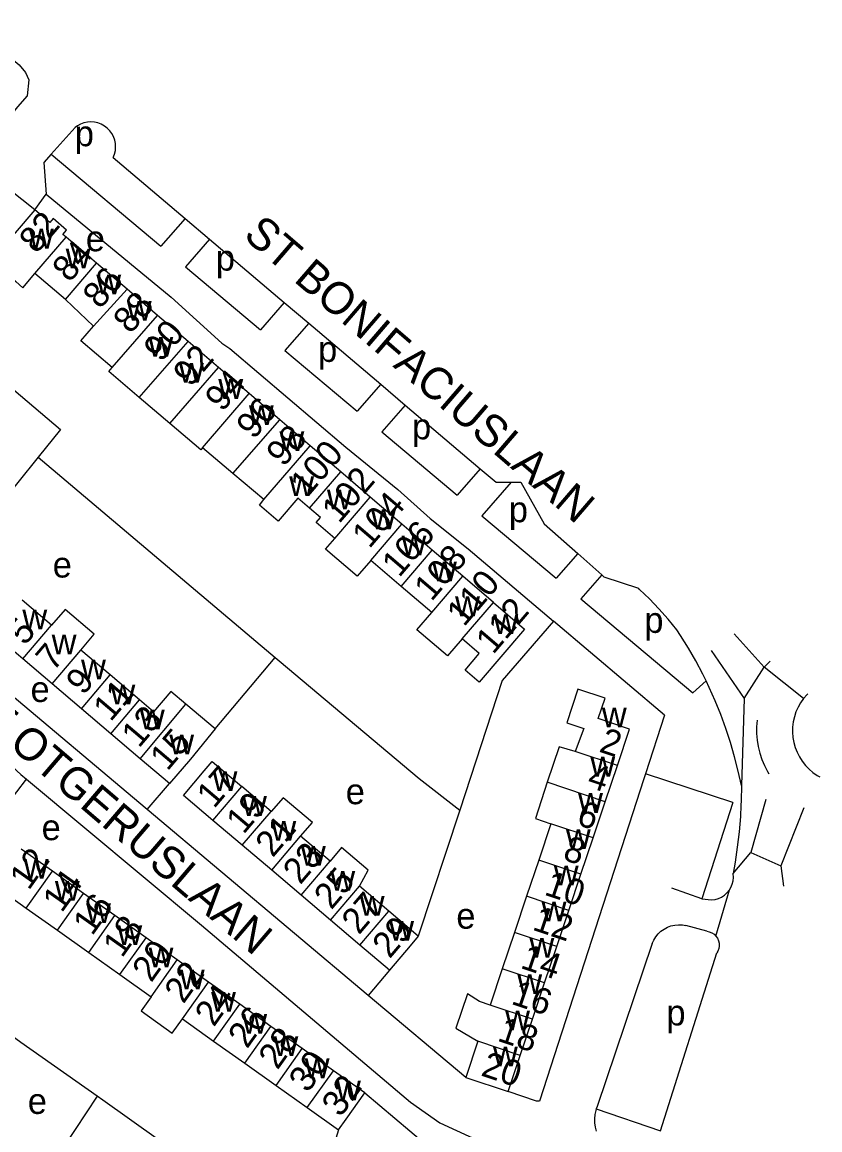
# Model space of a CAD drawing. Extents: x 161258 to 163262, y 380749 to 382054.
# Drawn here: x 163137.8 to 163262, y 381577.4 to 381750 of the extents above; entities that cross this region are included whole.
import ezdxf

# ---------------------------------------------------------------- set-up
doc = ezdxf.new("R2010")
doc.units = 0
for name, color, linetype in [('BLT_Basislijn', 7, 'Continuous'), ('BLT_Bebouwing', 7, 'Continuous'), ('BLT_Centroide', 7, 'Continuous'), ('BLT_Huisnummer', 7, 'Continuous'), ('BLT_Huisnummer_ tussenligend', 7, 'Continuous'), ('BLT_Onderverdeling_panden', 7, 'Continuous'), ('BLT_Straatnaam', 7, 'Continuous'), ('BLT_Vlakafsluiter', 7, 'Continuous')]:
    doc.layers.add(name, color=color, linetype=linetype)

msp = doc.modelspace()

# ---------------------------------------------------------------- linework, layer by layer
at = {"layer": 'BLT_Basislijn'}
for p, q in [((163146.06, 381733.57), (163142.33, 381729.45)), ((163142.33, 381729.45), (163159.4, 381715.11)), ((163152, 381728.92), (163163.18, 381719.43)), ((163139.76, 381720.75), (163141.54, 381723.2)), ((163163.18, 381719.43), (163159.4, 381715.11)), ((163163.18, 381719.43), (163166.99, 381716.19)), ((163166.99, 381716.19), (163163.23, 381711.89)), ((163166.99, 381716.19), (163178.62, 381706.32)), ((163163.23, 381711.89), (163174.91, 381702.08)), ((163178.62, 381706.32), (163174.91, 381702.08)), ((163178.62, 381706.32), (163182.43, 381703.09)), ((163182.43, 381703.09), (163178.74, 381698.86)), ((163182.43, 381703.09), (163193.64, 381693.58)), ((163178.74, 381698.86), (163189.99, 381689.41)), ((163193.64, 381693.58), (163189.99, 381689.41)), ((163193.64, 381693.58), (163197.45, 381690.34)), ((163197.45, 381690.34), (163193.82, 381686.19)), ((163197.45, 381690.34), (163209.15, 381680.41)), ((163193.82, 381686.19), (163205.57, 381676.32)), ((163140.28, 381682.2), (163128.63, 381667.72)), ((163140.28, 381682.2), (163177.23, 381651.01)), ((163209.15, 381680.41), (163205.57, 381676.32)), ((163213.96, 381678.32), (163209.4, 381673.1)), ((163209.4, 381673.1), (163220.97, 381663.38)), ((163224.32, 381667.21), (163220.97, 381663.38)), ((163224.32, 381667.21), (163228.06, 381663.89)), ((163228.06, 381663.89), (163224.8, 381660.16)), ((163224.8, 381660.16), (163242.26, 381645.5)), ((163157.28, 381627.33), (163120.49, 381658.28)), ((163237.83, 381642.02), (163220.57, 381656.69)), ((163248.71, 381654.69), (163253.36, 381649.53)), ((163245.1, 381652.11), (163250.26, 381644.62)), ((163167.85, 381639.89), (163177.23, 381651.01)), ((163242.26, 381645.5), (163244.32, 381647.37)), ((163259.5, 381644.63), (163259.04, 381643.97)), ((163260.03, 381645.24), (163259.5, 381644.63)), ((163260.15, 381645.35), (163260.03, 381645.24)), ((163258.64, 381643.27), (163258.31, 381642.53)), ((163259.04, 381643.97), (163258.64, 381643.27)), ((163237.83, 381642.02), (163234.87, 381632.87)), ((163257.88, 381640.97), (163257.78, 381640.17)), ((163258.06, 381641.76), (163257.88, 381640.97)), ((163258.31, 381642.53), (163258.06, 381641.76)), ((163257.78, 381640.17), (163257.76, 381639.36)), ((163257.76, 381639.36), (163257.82, 381638.56)), ((163257.82, 381638.56), (163257.96, 381637.76)), ((163257.96, 381637.76), (163258.18, 381636.99)), ((163258.18, 381636.99), (163258.48, 381636.24)), ((163258.48, 381636.24), (163258.85, 381635.52)), ((163258.85, 381635.52), (163259.28, 381634.84)), ((163259.28, 381634.84), (163259.79, 381634.2)), ((163259.79, 381634.2), (163260.35, 381633.62)), ((163234.87, 381632.87), (163234.63, 381632.12)), ((163248.49, 381628.4), (163234.87, 381632.87)), ((163260.35, 381633.62), (163260.96, 381633.1)), ((163260.96, 381633.1), (163261.63, 381632.64)), ((163261.63, 381632.64), (163262.03, 381632.42)), ((163132.79, 381624.62), (163138.48, 381632.04)), ((163157.28, 381627.33), (163160.77, 381631.36)), ((163253.62, 381628.87), (163251.29, 381620.61)), ((163191.7, 381598.36), (163157.28, 381627.33)), ((163205.95, 381627.25), (163199.5, 381607.58)), ((163248.49, 381628.4), (163243.63, 381613.41)), ((163259.55, 381627.58), (163255.94, 381618.55)), ((163243.63, 381613.41), (163238.97, 381615.05)), ((163244.41, 381608.38), (163241.14, 381609.26)), ((163235.92, 381606.43), (163227.34, 381581.04)), ((163237.2, 381577.27), (163246, 381605.02)), ((163195.01, 381602.29), (163191.7, 381598.36)), ((163206.9, 381585.58), (163191.7, 381598.36)), ((163191.15, 381583.17), (163200.5, 381575.28)), ((163227.34, 381581.04), (163227.21, 381580.68)), ((163227.21, 381580.68), (163237.2, 381577.27)), ((163187.07, 381577.43), (163181.6, 381559.77))]:
    msp.add_line(p, q, dxfattribs=at)
for points in [[(163129.71, 381750), (163132.65, 381747.6), (163135.16, 381745.16), (163137.36, 381743.36), (163138.32, 381742.17), (163138.87, 381740.99), (163138.61, 381738.52), (163137.07, 381736.82), (163135.76, 381735.11)], [(163152, 381728.92), (163152.2, 381729.44), (163152.33, 381729.98), (163152.37, 381730.54), (163152.34, 381731.09), (163152.23, 381731.63), (163152.04, 381732.16), (163151.78, 381732.65), (163151.45, 381733.09), (163151.06, 381733.49), (163150.62, 381733.82), (163150.13, 381734.09), (163149.61, 381734.29), (163149.07, 381734.41), (163148.51, 381734.45), (163147.96, 381734.41), (163147.42, 381734.29), (163146.9, 381734.09), (163146.41, 381733.83), (163146.06, 381733.57)], [(163142.33, 381729.45), (163141.16, 381728.15), (163141.54, 381723.2)], [(163141.54, 381723.2), (163161.02, 381707.14), (163168.9, 381700.01), (163170.16, 381699.14), (163188.22, 381683.79), (163196.32, 381677.17), (163201.36, 381672.67), (163207.27, 381667.92), (163220.57, 381656.69)], [(163129.85, 381698.3), (163143.79, 381686.55), (163140.28, 381682.2)], [(163209.15, 381680.41), (163211.61, 381678.32), (163213.96, 381678.32)], [(163213.96, 381678.32), (163215.48, 381678.32), (163219.1, 381671.86), (163224.32, 381667.21)], [(163228.06, 381663.89), (163228.39, 381663.6), (163233.81, 381661.79)], [(163239.74, 381655.34), (163238.39, 381656.99), (163236.98, 381658.59), (163235.5, 381660.14), (163233.97, 381661.63), (163233.81, 381661.79)], [(163220.57, 381656.69), (163212.57, 381647.45), (163205.95, 381627.25)], [(163244.32, 381647.37), (163243.8, 381648.43), (163242.72, 381650.47), (163241.57, 381652.46), (163240.35, 381654.42), (163239.74, 381655.34)], [(163177.23, 381651.01), (163177.83, 381650.5), (163199.61, 381632.14), (163205.95, 381627.25)], [(163249.81, 381631.06), (163249.32, 381633.32), (163248.76, 381635.55), (163248.12, 381637.77), (163247.41, 381639.96), (163246.62, 381642.12), (163245.75, 381644.26), (163244.82, 381646.36), (163244.32, 381647.37)], [(163252.26, 381641.27), (163252.18, 381640.23), (163252.19, 381639.19), (163252.28, 381638.15), (163252.44, 381637.12), (163252.68, 381636.11), (163253, 381635.12), (163253.4, 381634.16), (163253.87, 381633.23), (163254.07, 381632.88)], [(163133.58, 381636.48), (163137.6, 381632.77), (163138.48, 381632.04)], [(163138.48, 381632.04), (163165.75, 381609.31), (163198.3, 381581.72), (163202.84, 381578.49), (163209.95, 381575.23), (163214.68, 381573.43), (163213.8, 381569.73), (163213.75, 381569.56)], [(163234.63, 381632.12), (163218.39, 381581.88), (163217.88, 381581.88), (163213.47, 381583.38)], [(163249.81, 381631.06), (163249.77, 381628.66), (163249.74, 381627.99)], [(163249.74, 381627.99), (163249.65, 381626.26), (163249.46, 381623.87), (163249.18, 381621.48), (163248.83, 381619.1), (163248.52, 381617.38)], [(163247.95, 381614.8), (163248.18, 381615.2), (163248.38, 381615.7), (163248.51, 381616.22), (163248.56, 381616.75), (163248.52, 381617.38)], [(163243.63, 381613.41), (163245.18, 381613.24), (163245.71, 381613.31), (163246.23, 381613.46), (163246.71, 381613.68), (163247.16, 381613.98), (163247.56, 381614.33), (163247.95, 381614.8)], [(163235.92, 381606.43), (163236.16, 381606.98), (163236.47, 381607.49), (163236.85, 381607.95), (163237.28, 381608.36), (163237.77, 381608.71), (163238.29, 381608.99), (163238.85, 381609.2), (163239.44, 381609.33), (163240.03, 381609.38), (163240.63, 381609.35), (163241.14, 381609.26)], [(163244.41, 381608.38), (163244.82, 381608.29), (163245.2, 381608.13), (163245.55, 381607.9), (163245.85, 381607.61)], [(163245.85, 381607.61), (163246.08, 381607.27), (163246.25, 381606.88), (163246.34, 381606.48), (163246.35, 381606.06), (163246.28, 381605.65), (163246.14, 381605.26), (163246, 381605.02)], [(163149.49, 381582.65), (163137.61, 381591.03), (163117.14, 381605.96)], [(163149.49, 381582.65), (163144.35, 381574.87), (163139.55, 381568.21)], [(163181.6, 381559.77), (163150.38, 381582.02), (163149.49, 381582.65)], [(163227.21, 381580.68), (163227.12, 381580.43), (163226.98, 381579.8), (163226.92, 381579.15), (163226.94, 381578.5), (163227.04, 381577.86), (163227.22, 381577.23)]]:
    msp.add_lwpolyline(points, dxfattribs=at)
at = {"layer": 'BLT_Bebouwing'}
for p, q in [((163139.76, 381720.75), (163133, 381712.84)), ((163149.4, 381712.45), (163144.64, 381716.51)), ((163154.15, 381708.38), (163149.4, 381712.45)), ((163144.56, 381706.78), (163139.8, 381710.85)), ((163158.9, 381704.32), (163154.15, 381708.38)), ((163148.91, 381702.61), (163144.56, 381706.78)), ((163163.66, 381700.25), (163158.9, 381704.32)), ((163168.41, 381696.18), (163163.66, 381700.25)), ((163173.16, 381692.12), (163168.41, 381696.18)), ((163177.92, 381688.05), (163173.16, 381692.12)), ((163182.67, 381683.99), (163177.92, 381688.05)), ((163187.42, 381679.93), (163182.67, 381683.99)), ((163170.62, 381679.68), (163165.88, 381683.7)), ((163175.42, 381675.61), (163170.62, 381679.68)), ((163192, 381676.01), (163187.42, 381679.93)), ((163182.58, 381674.26), (163180.73, 381675.84)), ((163196.93, 381671.8), (163192, 381676.01)), ((163184.26, 381672.83), (163182.58, 381674.26)), ((163201.68, 381667.73), (163196.93, 381671.8)), ((163206.44, 381663.67), (163201.68, 381667.73)), ((163196.84, 381662.07), (163192.09, 381666.13)), ((163211.19, 381659.6), (163206.44, 381663.67)), ((163201.6, 381658), (163196.84, 381662.07)), ((163142.36, 381656.06), (163137.79, 381659.95)), ((163137.89, 381650.79), (163133.31, 381654.67)), ((163151.52, 381648.29), (163146.94, 381652.17)), ((163142.46, 381646.9), (163137.89, 381650.79)), ((163156.09, 381644.4), (163151.52, 381648.29)), ((163147.04, 381643.02), (163142.46, 381646.9)), ((163151.62, 381639.13), (163147.04, 381643.02)), ((163167.85, 381639.89), (163163.29, 381643.76)), ((163156.19, 381635.24), (163151.62, 381639.13)), ((163160.77, 381631.36), (163156.19, 381635.24)), ((163228.62, 381628.54), (163230.51, 381634.19)), ((163176.59, 381627.04), (163172, 381630.93)), ((163226.72, 381622.9), (163228.62, 381628.54)), ((163172.09, 381621.75), (163167.51, 381625.64)), ((163220.16, 381625.1), (163218.27, 381619.45)), ((163185.75, 381619.26), (163181.17, 381623.15)), ((163224.83, 381617.25), (163226.72, 381622.9)), ((163142.51, 381617.71), (163137.65, 381621.17)), ((163176.68, 381617.86), (163172.09, 381621.75)), ((163218.27, 381619.45), (163216.37, 381613.81)), ((163147.38, 381614.26), (163142.51, 381617.71)), ((163181.26, 381613.97), (163176.68, 381617.86)), ((163222.94, 381611.61), (163224.83, 381617.25)), ((163133.58, 381615.43), (163138.44, 381611.98)), ((163194.92, 381611.47), (163190.33, 381615.37)), ((163152.24, 381610.8), (163147.38, 381614.26)), ((163185.84, 381610.07), (163181.26, 381613.97)), ((163216.37, 381613.81), (163214.48, 381608.16)), ((163138.44, 381611.98), (163143.3, 381608.52)), ((163199.5, 381607.58), (163194.92, 381611.47)), ((163221.05, 381605.96), (163222.94, 381611.61)), ((163157.1, 381607.35), (163152.24, 381610.8)), ((163190.42, 381606.18), (163185.84, 381610.07)), ((163143.3, 381608.52), (163148.17, 381605.07)), ((163214.48, 381608.16), (163212.58, 381602.52)), ((163161.97, 381603.89), (163157.1, 381607.35)), ((163148.17, 381605.07), (163153.03, 381601.61)), ((163195.01, 381602.29), (163190.42, 381606.18)), ((163219.15, 381600.31), (163221.05, 381605.96)), ((163166.83, 381600.44), (163161.97, 381603.89)), ((163153.03, 381601.61), (163157.9, 381598.16)), ((163212.58, 381602.52), (163210.69, 381596.87)), ((163171.7, 381596.99), (163166.83, 381600.44)), ((163217.26, 381594.67), (163219.15, 381600.31)), ((163176.56, 381593.53), (163171.7, 381596.99)), ((163162.76, 381594.7), (163167.62, 381591.25)), ((163215.37, 381589.02), (163217.26, 381594.67)), ((163181.42, 381590.08), (163176.56, 381593.53)), ((163167.62, 381591.25), (163172.49, 381587.8)), ((163208.79, 381591.23), (163206.9, 381585.58)), ((163186.29, 381586.62), (163181.42, 381590.08)), ((163172.49, 381587.8), (163177.35, 381584.34)), ((163213.47, 381583.38), (163215.37, 381589.02)), ((163191.15, 381583.17), (163186.29, 381586.62)), ((163177.35, 381584.34), (163182.21, 381580.89)), ((163206.9, 381585.58), (163213.47, 381583.38)), ((163182.21, 381580.89), (163187.07, 381577.43))]:
    msp.add_line(p, q, dxfattribs=at)
for points in [[(163144.64, 381716.51), (163144.15, 381716.93), (163144.73, 381717.61), (163142.65, 381719.4), (163142.1, 381718.77), (163139.76, 381720.75)], [(163133, 381712.84), (163136.8, 381709.59), (163137.93, 381708.62), (163139.8, 381710.85)], [(163151.82, 381696.19), (163146.97, 381700.34), (163148.91, 381702.61)], [(163156.05, 381691.5), (163151.29, 381695.55), (163151.82, 381696.19)], [(163160.79, 381687.48), (163156.05, 381691.5)], [(163165.88, 381683.7), (163165.62, 381683.38), (163160.79, 381687.48)], [(163180.73, 381675.84), (163177.67, 381672.25), (163174.76, 381674.74), (163175.42, 381675.61)], [(163186.48, 381669.57), (163183.59, 381672.04), (163184.26, 381672.83)], [(163192.09, 381666.13), (163189.97, 381663.66), (163185.04, 381667.88), (163186.48, 381669.57)], [(163146.94, 381652.17), (163149.04, 381654.65), (163144.49, 381658.51), (163142.36, 381656.06)], [(163211.19, 381659.6), (163216.02, 381655.43), (163209, 381647.15), (163206.79, 381649.03), (163208.99, 381651.62), (163206.35, 381653.94)], [(163206.35, 381653.94), (163204.05, 381651.28), (163199.27, 381655.33), (163201.6, 381658)], [(163230.51, 381634.19), (163232.4, 381639.83), (163227.5, 381641.53), (163228.62, 381644.67), (163224.36, 381646.09), (163222.61, 381640.83), (163225.29, 381639.93), (163223.95, 381636.39)], [(163163.29, 381643.76), (163160.98, 381645.73), (163158.27, 381642.55), (163156.09, 381644.4)], [(163167.85, 381639.89), (163164.01, 381635.17), (163160.77, 381631.36)], [(163223.95, 381636.39), (163221.42, 381637.09), (163219.57, 381631.57)], [(163167.51, 381625.64), (163162.93, 381629.53), (163166.17, 381633.34), (163167.42, 381634.82), (163172, 381630.93)], [(163219.57, 381631.57), (163217.76, 381625.95), (163220.16, 381625.1)], [(163181.17, 381623.15), (163183, 381625.28), (163178.46, 381629.15), (163176.59, 381627.04)], [(163190.33, 381615.37), (163191.67, 381617.9), (163187.55, 381621.41), (163185.75, 381619.26)], [(163199.5, 381607.58), (163198.24, 381606.1), (163195.01, 381602.29)], [(163157.9, 381598.16), (163156.33, 381595.96), (163161.19, 381592.49), (163162.76, 381594.7)], [(163210.69, 381596.87), (163209.02, 381597.44), (163207.14, 381598.62), (163205.34, 381593.24), (163208.79, 381591.23)], [(163187.07, 381577.43), (163188.25, 381579.1), (163191.15, 381583.17)]]:
    msp.add_lwpolyline(points, dxfattribs=at)
at = {"layer": 'BLT_Onderverdeling_panden'}
for p, q in [((163139.8, 381710.85), (163144.64, 381716.51)), ((163144.56, 381706.78), (163149.4, 381712.45)), ((163148.91, 381702.61), (163154.15, 381708.38)), ((163151.82, 381696.19), (163158.9, 381704.32)), ((163156.05, 381691.5), (163163.66, 381700.25)), ((163160.79, 381687.48), (163168.41, 381696.18)), ((163165.88, 381683.7), (163173.16, 381692.12)), ((163170.62, 381679.68), (163177.92, 381688.05)), ((163175.42, 381675.61), (163182.67, 381683.99)), ((163182.58, 381674.26), (163187.42, 381679.93)), ((163186.48, 381669.57), (163192, 381676.01)), ((163192.09, 381666.13), (163196.93, 381671.8)), ((163196.84, 381662.07), (163201.68, 381667.73)), ((163201.6, 381658), (163206.44, 381663.67)), ((163206.35, 381653.94), (163211.19, 381659.6)), ((163137.89, 381650.79), (163142.36, 381656.06)), ((163142.46, 381646.9), (163146.94, 381652.17)), ((163147.04, 381643.02), (163151.52, 381648.29)), ((163151.62, 381639.13), (163156.09, 381644.4)), ((163156.19, 381635.24), (163163.29, 381643.76)), ((163230.51, 381634.19), (163223.95, 381636.39)), ((163167.51, 381625.64), (163172, 381630.93)), ((163228.62, 381628.54), (163219.57, 381631.57)), ((163172.09, 381621.75), (163176.59, 381627.04)), ((163226.72, 381622.9), (163220.16, 381625.1)), ((163176.68, 381617.86), (163181.17, 381623.15)), ((163181.26, 381613.97), (163185.75, 381619.26)), ((163224.83, 381617.25), (163218.27, 381619.45)), ((163138.44, 381611.98), (163142.51, 381617.71)), ((163185.84, 381610.07), (163190.33, 381615.37)), ((163143.3, 381608.52), (163147.38, 381614.26)), ((163222.94, 381611.61), (163216.37, 381613.81)), ((163190.42, 381606.18), (163194.92, 381611.47)), ((163148.17, 381605.07), (163152.24, 381610.8)), ((163221.05, 381605.96), (163214.48, 381608.16)), ((163153.03, 381601.61), (163157.1, 381607.35)), ((163157.9, 381598.16), (163161.97, 381603.89)), ((163219.15, 381600.31), (163212.58, 381602.52)), ((163162.76, 381594.7), (163166.83, 381600.44)), ((163167.62, 381591.25), (163171.7, 381596.99)), ((163217.26, 381594.67), (163210.69, 381596.87)), ((163172.49, 381587.8), (163176.56, 381593.53)), ((163215.37, 381589.02), (163208.79, 381591.23)), ((163177.35, 381584.34), (163181.42, 381590.08)), ((163182.21, 381580.89), (163186.29, 381586.62))]:
    msp.add_line(p, q, dxfattribs=at)
at = {"layer": 'BLT_Vlakafsluiter'}
for p, q in [((163139.76, 381720.75), (163130.52, 381728.08)), ((163250.26, 381644.62), (163253.36, 381649.53)), ((163253.36, 381649.53), (163254.28, 381650.42)), ((163259.5, 381644.63), (163253.36, 381649.53)), ((163250.26, 381644.62), (163249.81, 381631.06)), ((163248.52, 381617.38), (163251.29, 381620.61)), ((163251.29, 381620.61), (163255.94, 381618.55)), ((163255.94, 381618.55), (163256.36, 381615.4)), ((163245.85, 381607.61), (163247.95, 381614.8))]:
    msp.add_line(p, q, dxfattribs=at)

# ---------------------------------------------------------------- texts
at = {"layer": 'BLT_Centroide'}
for s, p in [('p', (163146.01, 381730.67)), ('w', (163138.86, 381714.73)), ('e', (163147.73, 381714.3)), ('w', (163144.59, 381711.66)), ('p', (163167.97, 381711.29)), ('w', (163149.36, 381707.59)), ('w', (163154.11, 381703.5)), ('w', (163157.47, 381697.88)), ('p', (163183.9, 381697.07)), ('w', (163162.23, 381693.81)), ('w', (163168.36, 381691.31)), ('w', (163173.12, 381687.25)), ('p', (163198.53, 381685.01)), ('w', (163177.88, 381683.19)), ('w', (163179.4, 381676.16)), ('w', (163185.27, 381674.1)), ('w', (163192.14, 381671)), ('p', (163213.6, 381672.09)), ('w', (163196.89, 381666.94)), ('e', (163142.57, 381663.47)), ('w', (163201.64, 381662.88)), ('w', (163205.23, 381657.45)), ('w', (163137.84, 381655.38)), ('w', (163211.19, 381654.67)), ('p', (163234.7, 381654.85)), ('w', (163142.41, 381651.48)), ('w', (163146.98, 381647.59)), ('e', (163139.12, 381644.08)), ('w', (163151.56, 381643.7)), ('w', (163156.14, 381639.81)), ('w', (163228.09, 381640.12)), ('w', (163160.72, 381635.94)), ('w', (163226.29, 381632.47)), ('w', (163167.47, 381630.23)), ('e', (163188.2, 381628.15)), ('w', (163172.05, 381626.34)), ('w', (163224.38, 381626.81)), ('e', (163140.84, 381622.55)), ('w', (163176.62, 381622.45)), ('w', (163222.49, 381621.19)), ('w', (163181.22, 381618.56)), ('w', (163138.05, 381616.56)), ('w', (163220.6, 381615.53)), ('w', (163185.8, 381614.67)), ('w', (163142.91, 381613.12)), ('w', (163190.38, 381610.78)), ('w', (163147.77, 381609.66)), ('e', (163205.42, 381608.76)), ('w', (163218.7, 381609.88)), ('w', (163194.97, 381606.88)), ('w', (163152.64, 381606.22)), ('w', (163216.81, 381604.25)), ('w', (163157.5, 381602.75)), ('w', (163162.36, 381599.31)), ('w', (163214.92, 381598.59)), ('w', (163167.23, 381595.84)), ('w', (163213.03, 381592.94)), ('p', (163238.14, 381593.68)), ('w', (163172.09, 381592.39)), ('w', (163176.95, 381588.94)), ('w', (163211.13, 381587.31)), ('w', (163181.81, 381585.47)), ('w', (163186.69, 381582.03)), ('e', (163138.69, 381579.9))]:
    msp.add_text(s, height=4, dxfattribs=at).set_placement(p)
at = {"layer": 'BLT_Huisnummer'}
for s, rotation, p in [('82', 49.4819, (163140.03, 381713.77)), ('86', 49.4794, (163149.93, 381705.16)), ('90', 49.477, (163159.42, 381696.89)), ('94', 49.4787, (163168.97, 381689.14)), ('98', 49.4762, (163178.51, 381680.56)), ('102', 49.4805, (163187.16, 381671.74)), ('106', 49.478, (163196.52, 381663.35)), ('112', 49.4621, (163211.15, 381651.36)), ('5', 49.662, (163138.21, 381652.74)), ('9', 49.662, (163147.33, 381644.99)), ('13', 49.662, (163155.99, 381636.78)), ('2', 341.4708, (163227.49, 381636.38)), ('17', 49.6621, (163167.69, 381627.35)), ('6', 341.4682, (163223.97, 381625.03)), ('21', 49.6628, (163176.83, 381619.72)), ('14', 54.6129, (163143.97, 381611.11)), ('25', 49.6638, (163185.96, 381611.58)), ('10', 341.4682, (163218.95, 381614.09)), ('18', 54.6195, (163153.35, 381604.08)), ('29', 49.6621, (163195.04, 381603.97)), ('14', 341.4683, (163215.24, 381602.68)), ('22', 54.6148, (163162.93, 381596.93)), ('26', 54.6215, (163172.84, 381589.94)), ('20', 341.4658, (163209.09, 381585.93)), ('32', 54.6182, (163187.42, 381579.25))]:
    msp.add_text(s, height=4, rotation=rotation, dxfattribs=at).set_placement(p)
at = {"layer": 'BLT_Huisnummer_ tussenligend'}
for s, rotation, p in [('84', 49.4819, (163145.19, 381709.31)), ('88', 49.4794, (163154.67, 381701.29)), ('92', 49.477, (163164.02, 381693.03)), ('96', 49.4787, (163173.85, 381684.84)), ('100', 49.4805, (163182.24, 381675.87)), ('104', 49.4805, (163191.88, 381667.85)), ('108', 49.478, (163201.55, 381659.62)), ('110', 49.478, (163206.61, 381655.68)), ('7', 49.662, (163142.65, 381648.72)), ('11', 49.662, (163151.58, 381640.88)), ('15', 49.662, (163160.43, 381633.2)), ('4', 341.4708, (163225.61, 381630.93)), ('19', 49.6621, (163172.28, 381623.34)), ('23', 49.6628, (163181.12, 381615.5)), ('8', 341.4682, (163221.83, 381619.57)), ('12', 54.6176, (163138.83, 381614.61)), ('16', 54.6129, (163148.7, 381607.52)), ('27', 49.6638, (163190.26, 381607.69)), ('12', 341.4682, (163217.1, 381608.63)), ('20', 54.6195, (163157.91, 381600.25)), ('24', 54.6148, (163167.66, 381593.33)), ('16', 341.4683, (163213.81, 381597.08)), ('18', 341.4683, (163211.66, 381591.34)), ('28', 54.6215, (163177.57, 381586.64)), ('30', 54.6215, (163182.3, 381583.05))]:
    msp.add_text(s, height=4, rotation=rotation, dxfattribs=at).set_placement(p)
at = {"layer": 'BLT_Straatnaam'}
for s, height, rotation, p in [('ST BONIFACIUSLAAN', 4.9999, 319.2576, (163172.07, 381716.51)), ('ST OTGERUSLAAN', 5, 319.4438, (163127.67, 381644.02))]:
    msp.add_text(s, height=height, rotation=rotation, dxfattribs=at).set_placement(p)

doc.saveas('drawing.dxf')
